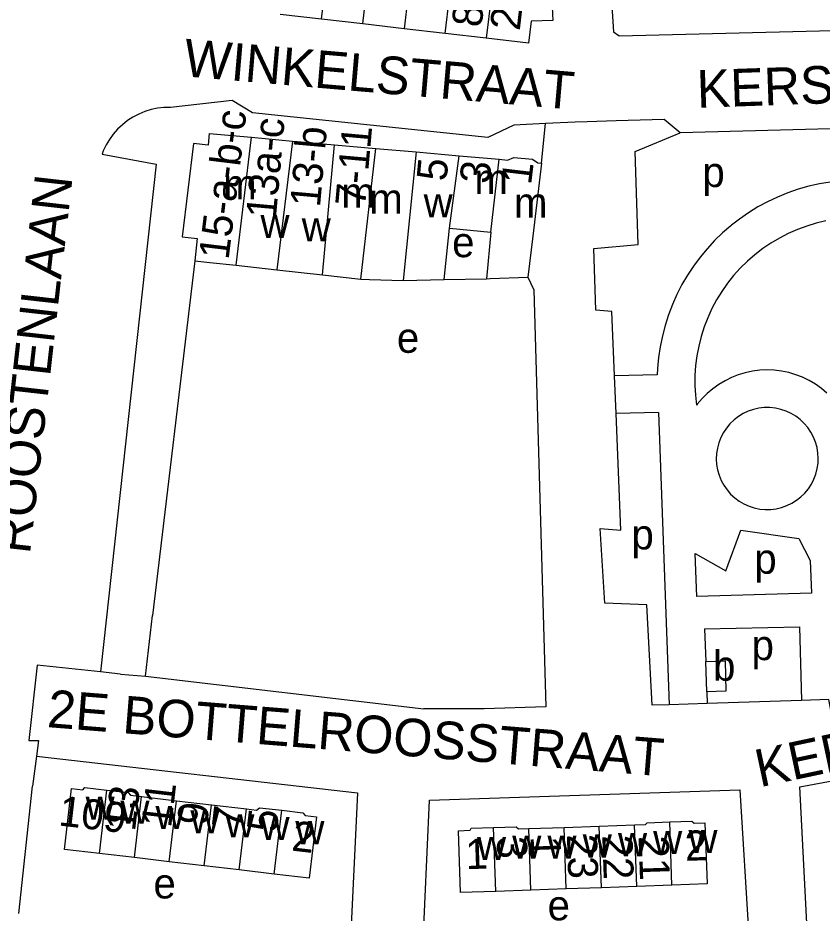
# Model space of a CAD drawing. Extents: x 161258 to 163262, y 380749 to 382054.
# Drawn here: x 162296.6 to 162403.5, y 381098.8 to 381217.9 of the extents above; entities that cross this region are included whole.
import ezdxf

# ---------------------------------------------------------------- set-up
doc = ezdxf.new("R2010")
doc.units = 0
for name, color, linetype in [('BLT_Basislijn', 7, 'Continuous'), ('BLT_Bebouwing', 7, 'Continuous'), ('BLT_Centroide', 7, 'Continuous'), ('BLT_Huisnummer', 7, 'Continuous'), ('BLT_Huisnummer_ tussenligend', 7, 'Continuous'), ('BLT_Huisnummer_reeks', 7, 'Continuous'), ('BLT_Onderverdeling_panden', 7, 'Continuous'), ('BLT_Straatnaam', 7, 'Continuous')]:
    doc.layers.add(name, color=color, linetype=linetype)

msp = doc.modelspace()

# ---------------------------------------------------------------- linework, layer by layer
at = {"layer": 'BLT_Basislijn'}
for p, q in [((162366.19, 381198.54), (162366.7, 381203.81)), ((162370.66, 381204.02), (162366.7, 381203.81)), ((162372.26, 381204.06), (162370.66, 381204.02)), ((162376.11, 381204.18), (162372.26, 381204.06)), ((162320.09, 381185.59), (162314.49, 381138.41)), ((162364.37, 381183.4), (162365.15, 381181.7)), ((162353.23, 381183.07), (162358.86, 381183.18)), ((162381.58, 381170.42), (162375.9, 381170.28)), ((162376.1, 381165.29), (162375.9, 381170.28)), ((162381.72, 381165.42), (162376.1, 381165.29)), ((162381.72, 381165.42), (162383.15, 381126.55)), ((162387.87, 381136.66), (162400.46, 381136.91)), ((162400.46, 381136.91), (162400.75, 381127.13)), ((162387.87, 381136.66), (162388.05, 381132.29)), ((162310.25, 381130.62), (162307.57, 381130.9)), ((162310.25, 381130.62), (162313.54, 381130.34)), ((162313.54, 381130.34), (162350.53, 381125.99)), ((162388.17, 381128.28), (162388.23, 381126.72)), ((162388.23, 381126.72), (162383.15, 381126.55)), ((162400.75, 381127.13), (162388.23, 381126.72)), ((162358.57, 381126.01), (162350.53, 381125.99)), ((162299.06, 381119.72), (162298.55, 381115.72)), ((162296.7, 381098.81), (162298.55, 381115.72))]:
    msp.add_line(p, q, dxfattribs=at)
for points in [[(162377.35, 381241.55), (162374.93, 381229.15), (162375.77, 381216.02), (162376.51, 381215.48), (162459.91, 381217.55), (162459.91, 381232.85), (162455.78, 381247.6)], [(162316.87, 381205.96), (162316.01, 381205.95), (162315.14, 381205.85), (162314.29, 381205.67), (162313.46, 381205.42), (162312.66, 381205.09), (162311.89, 381204.68), (162311.16, 381204.21), (162310.48, 381203.67), (162309.84, 381203.08), (162309.27, 381202.42), (162308.76, 381201.72), (162308.32, 381200.98), (162307.94, 381200.19), (162307.79, 381199.77)], [(162366.7, 381203.81), (162362.52, 381203.6), (162359.06, 381201.96), (162327.78, 381205.24), (162325.06, 381206.87), (162316.87, 381205.96)], [(162384.61, 381202.59), (162382.49, 381204.36), (162376.11, 381204.18)], [(162375.9, 381170.28), (162375.55, 381178.83), (162373.42, 381179.01), (162373.14, 381187.21), (162379.05, 381187.72), (162378.65, 381200.09), (162384.61, 381202.59)], [(162412.95, 381203.32), (162384.61, 381202.59)], [(162307.79, 381199.77), (162314.96, 381198.41), (162307.57, 381130.9)], [(162404.58, 381196.05), (162403.14, 381195.8), (162401.71, 381195.48), (162400.31, 381195.08), (162398.92, 381194.6), (162397.57, 381194.05), (162396.22, 381193.42)], [(162396.22, 381193.42), (162394.96, 381192.73), (162393.71, 381191.96), (162392.51, 381191.13), (162391.44, 381190.3)], [(162403.98, 381190.87), (162402.7, 381190.57), (162401.44, 381190.19), (162400.2, 381189.73), (162398.99, 381189.2), (162397.82, 381188.6), (162396.68, 381187.93), (162395.59, 381187.19), (162394.54, 381186.38), (162393.55, 381185.52), (162392.61, 381184.59), (162391.72, 381183.61), (162390.9, 381182.58), (162390.14, 381181.5), (162389.45, 381180.38), (162388.83, 381179.21), (162388.28, 381178.01), (162387.81, 381176.78), (162387.4, 381175.52), (162387.08, 381174.24), (162386.84, 381172.95), (162386.67, 381171.64), (162386.58, 381170.32), (162386.58, 381169), (162386.65, 381167.69), (162386.8, 381166.38)], [(162391.44, 381190.3), (162391.35, 381190.23), (162390.25, 381189.28), (162389.2, 381188.26), (162388.2, 381187.18), (162387.27, 381186.06), (162386.4, 381184.88), (162385.59, 381183.66), (162384.85, 381182.4), (162384.19, 381181.09), (162383.59, 381179.76), (162383.07, 381178.39), (162382.63, 381176.99), (162382.26, 381175.58), (162381.97, 381174.15), (162381.75, 381172.7), (162381.62, 381171.24), (162381.58, 381170.42)], [(162365.15, 381181.7), (162366.78, 381126.27), (162358.57, 381126.01)], [(162404.13, 381167.99), (162403.39, 381168.61), (162402.59, 381169.17), (162401.76, 381169.66), (162400.88, 381170.09), (162399.98, 381170.43), (162399.05, 381170.71), (162398.1, 381170.9), (162397.13, 381171.02), (162396.16, 381171.06), (162395.19, 381171.02), (162394.23, 381170.89), (162393.28, 381170.69), (162392.35, 381170.41), (162391.45, 381170.06), (162390.58, 381169.63), (162389.74, 381169.13), (162388.96, 381168.57), (162388.21, 381167.94), (162387.53, 381167.25), (162386.9, 381166.51), (162386.8, 381166.38)], [(162402.98, 381159.28), (162402.94, 381160.01), (162402.82, 381160.74), (162402.62, 381161.45), (162402.35, 381162.13), (162402, 381162.78), (162401.59, 381163.39), (162401.11, 381163.95), (162400.58, 381164.46), (162399.99, 381164.9), (162399.36, 381165.28), (162398.69, 381165.59), (162397.99, 381165.82), (162397.27, 381165.97), (162396.54, 381166.05), (162395.8, 381166.05), (162395.07, 381165.96), (162394.35, 381165.8), (162393.65, 381165.56), (162392.99, 381165.25), (162392.36, 381164.87), (162391.78, 381164.42), (162391.24, 381163.91), (162390.77, 381163.34), (162390.36, 381162.73), (162390.02, 381162.08), (162389.76, 381161.39), (162389.57, 381160.68), (162389.45, 381159.95), (162389.42, 381159.22), (162389.47, 381158.48), (162389.59, 381157.76), (162389.8, 381157.05), (162390.08, 381156.37), (162390.43, 381155.72), (162390.85, 381155.12), (162391.33, 381154.56), (162391.87, 381154.06), (162392.46, 381153.62), (162393.1, 381153.25), (162393.77, 381152.95), (162394.47, 381152.72), (162395.19, 381152.57), (162395.92, 381152.5), (162396.66, 381152.51), (162397.39, 381152.6), (162398.11, 381152.77), (162398.8, 381153.02), (162399.46, 381153.34), (162400.09, 381153.73), (162400.67, 381154.18), (162401.19, 381154.69), (162401.66, 381155.26), (162402.07, 381155.88), (162402.4, 381156.54), (162402.66, 381157.22), (162402.84, 381157.94), (162402.95, 381158.67), (162402.98, 381159.28)], [(162383.15, 381126.55), (162380.89, 381126.47), (162380.19, 381139.82), (162374.6, 381140.03), (162373.99, 381149.99), (162376.72, 381149.75), (162376.1, 381165.29)], [(162313.54, 381130.34), (162314.49, 381138.41)], [(162307.57, 381130.9), (162299.14, 381131.8), (162298.05, 381121.8), (162299.32, 381121.8), (162299.06, 381119.72)], [(162405.85, 381124.13), (162405.01, 381123.96), (162404.36, 381127.24), (162400.75, 381127.13)], [(162401.58, 381094.88), (162400.52, 381115.65), (162445.14, 381123.93), (162447.27, 381105.8), (162447.33, 381105.24)], [(162299.06, 381119.72), (162341.74, 381114.83), (162340.75, 381094.42), (162338.71, 381094.51)], [(162352.63, 381092.9), (162350.38, 381093.13), (162351.31, 381113.86), (162392.57, 381115.24), (162393.75, 381095.73)]]:
    msp.add_lwpolyline(points, dxfattribs=at)
msp.add_lwpolyline([(162392.7, 381149.75), (162400.4, 381148.67), (162401.92, 381145.71), (162402.08, 381141.36), (162386.82, 381140.96), (162386.61, 381146.65), (162390.68, 381144.37)], close=True, dxfattribs=at)
at = {"layer": 'BLT_Bebouwing'}
for p, q in [((162336.94, 381217.71), (162331.45, 381218.34)), ((162342.43, 381217.07), (162336.94, 381217.71)), ((162347.92, 381216.43), (162342.43, 381217.07)), ((162353.39, 381215.8), (162347.92, 381216.43)), ((162358.85, 381215.16), (162353.39, 381215.8)), ((162322.02, 381202.49), (162327.66, 381201.99)), ((162327.66, 381201.99), (162333.09, 381201.5)), ((162333.09, 381201.5), (162338.68, 381201.01)), ((162338.68, 381201.01), (162344.19, 381200.52)), ((162344.19, 381200.52), (162349.52, 381200.05)), ((162349.52, 381200.05), (162355.23, 381199.54)), ((162355.23, 381199.54), (162360.56, 381199.07)), ((162366.19, 381198.54), (162365.03, 381188.86)), ((162353.23, 381183.07), (162353.98, 381189.9)), ((162353.98, 381189.9), (162359.45, 381189.39)), ((162359.45, 381189.39), (162358.86, 381183.18)), ((162365.03, 381188.86), (162364.37, 381183.4)), ((162325.59, 381184.98), (162331.01, 381184.37)), ((162331.01, 381184.37), (162337.08, 381183.69)), ((162337.08, 381183.69), (162342.17, 381183.12)), ((162342.17, 381183.12), (162343.33, 381183.09)), ((162343.33, 381183.09), (162347.79, 381182.96)), ((162388.17, 381128.28), (162388.05, 381132.29)), ((162313.02, 381114.34), (162317.67, 381113.79)), ((162317.67, 381113.79), (162322.32, 381113.24)), ((162322.32, 381113.24), (162326.97, 381112.7)), ((162364.51, 381110.08), (162369.19, 381110.24)), ((162369.19, 381110.24), (162373.87, 381110.41)), ((162373.87, 381110.41), (162378.55, 381110.57)), ((162312.07, 381106.23), (162307.42, 381106.77)), ((162316.72, 381105.68), (162312.07, 381106.23)), ((162321.37, 381105.14), (162316.72, 381105.68)), ((162326.02, 381104.59), (162321.37, 381105.14)), ((162330.66, 381104.04), (162326.02, 381104.59)), ((162378.84, 381102.39), (162374.16, 381102.22)), ((162383.52, 381102.55), (162378.84, 381102.39)), ((162364.79, 381101.89), (162360.11, 381101.73)), ((162369.48, 381102.06), (162364.79, 381101.89)), ((162374.16, 381102.22), (162369.48, 381102.06))]:
    msp.add_line(p, q, dxfattribs=at)
for points in [[(162362.98, 381230.64), (162366.29, 381230.2), (162365.96, 381227.35), (162367.22, 381227.34), (162367.68, 381217.54), (162364.8, 381217.44), (162364.47, 381214.53), (162358.85, 381215.16)], [(162322.02, 381202.49), (162321.87, 381200.93), (162319.95, 381201.17), (162318.42, 381188.76), (162320.43, 381188.53), (162320.09, 381185.59)], [(162360.56, 381199.07), (162361.69, 381198.97), (162362.49, 381199.33), (162364.99, 381199.09), (162365.71, 381198.59), (162366.19, 381198.54)], [(162320.09, 381185.59), (162322.1, 381185.36)], [(162322.1, 381185.36), (162325.59, 381184.98)], [(162358.86, 381183.18), (162359.38, 381183.2), (162364.37, 381183.4)], [(162347.79, 381182.96), (162353.23, 381183.07)], [(162388.05, 381132.29), (162390.58, 381132.37), (162390.7, 381128.36), (162388.17, 381128.28)], [(162307.42, 381106.77), (162302.77, 381107.32), (162303.72, 381115.42), (162305.23, 381115.24), (162305.47, 381115.56), (162308.41, 381115.21)], [(162308.41, 381115.21), (162311.27, 381114.88), (162311.57, 381114.51), (162313.02, 381114.34)], [(162326.97, 381112.7), (162328.31, 381112.54), (162328.71, 381112.86), (162331.66, 381112.51)], [(162331.66, 381112.51), (162334.47, 381112.18), (162334.77, 381111.8), (162336.27, 381111.63), (162335.31, 381103.5), (162330.66, 381104.04)], [(162378.55, 381110.57), (162380, 381110.62), (162380.23, 381110.86), (162383.23, 381110.97)], [(162383.23, 381110.97), (162386.18, 381111.07), (162386.47, 381110.81), (162387.91, 381110.86), (162388.2, 381102.72), (162383.52, 381102.55)], [(162360.11, 381101.73), (162355.43, 381101.57), (162355.14, 381109.79), (162356.72, 381109.85), (162356.86, 381110.12), (162359.81, 381110.22)], [(162359.81, 381110.22), (162362.8, 381110.33), (162363.11, 381110.03), (162364.51, 381110.08)]]:
    msp.add_lwpolyline(points, dxfattribs=at)
at = {"layer": 'BLT_Onderverdeling_panden'}
for p, q in [((162336.94, 381217.71), (162338.86, 381233.87)), ((162349.78, 381232.42), (162347.92, 381216.43)), ((162353.39, 381215.8), (162355.23, 381231.69)), ((162360.68, 381230.95), (162358.85, 381215.16)), ((162342.43, 381217.07), (162343.9, 381229.55)), ((162325.59, 381184.98), (162327.66, 381201.99)), ((162333.09, 381201.5), (162331.01, 381184.37)), ((162337.08, 381183.69), (162338.68, 381201.01)), ((162342.17, 381183.12), (162344.19, 381200.52)), ((162349.52, 381200.05), (162347.79, 381182.96)), ((162353.98, 381189.9), (162355.23, 381199.54)), ((162359.45, 381189.39), (162360.56, 381199.07)), ((162307.42, 381106.77), (162308.41, 381115.21)), ((162312.07, 381106.23), (162313.02, 381114.34)), ((162316.72, 381105.68), (162317.67, 381113.79)), ((162321.37, 381105.14), (162322.32, 381113.24)), ((162326.02, 381104.59), (162326.97, 381112.7)), ((162330.66, 381104.04), (162331.66, 381112.51)), ((162383.52, 381102.55), (162383.23, 381110.97)), ((162360.11, 381101.73), (162359.81, 381110.22)), ((162364.79, 381101.89), (162364.51, 381110.08)), ((162369.48, 381102.06), (162369.19, 381110.24)), ((162374.16, 381102.22), (162373.87, 381110.41)), ((162378.84, 381102.39), (162378.55, 381110.57))]:
    msp.add_line(p, q, dxfattribs=at)

# ---------------------------------------------------------------- texts
at = {"layer": 'BLT_Centroide'}
for s, p in [('m', (162357.27, 381194.47)), ('p', (162387.57, 381195.38)), ('m', (162323.88, 381193.73)), ('m', (162339.58, 381192.64)), ('m', (162343.3, 381191.84)), ('w', (162350.52, 381191.36)), ('m', (162362.53, 381191.31)), ('w', (162328.83, 381188.6)), ('w', (162334.32, 381188.15)), ('e', (162354.31, 381186.05)), ('e', (162346.97, 381173.34)), ('p', (162378.14, 381147.2)), ('p', (162394.47, 381143.97)), ('p', (162394.11, 381132.48)), ('b', (162388.99, 381129.74)), ('w', (162305.59, 381111.27)), ('w', (162310.22, 381110.72)), ('w', (162314.88, 381110.02)), ('w', (162319.52, 381109.45)), ('w', (162324.17, 381108.92)), ('w', (162328.84, 381108.55)), ('w', (162333.47, 381108)), ('w', (162376.36, 381106.41)), ('w', (162381.03, 381106.69)), ('w', (162385.72, 381106.84)), ('w', (162357.62, 381105.91)), ('w', (162362.3, 381106.06)), ('w', (162366.98, 381106.06)), ('w', (162371.67, 381106.23)), ('e', (162314.61, 381100.79)), ('e', (162367, 381097.88))]:
    msp.add_text(s, height=4, dxfattribs=at).set_placement(p)
at = {"layer": 'BLT_Huisnummer'}
for s, rotation, p in [('7-11', 84.9309, (162342.74, 381192.71)), ('3', 84.5918, (162359.28, 381195.72)), ('1', 83.1616, (162364.8, 381195.58)), ('13', 83.3094, (162312.15, 381109.62)), ('109', 353.3086, (162301.89, 381110.51)), ('9', 83.3094, (162321.71, 381110.38)), ('5', 83.3118, (162330.97, 381109.48)), ('2', 353.3086, (162332.87, 381107.17)), ('2', 2.0099, (162385.3, 381105.78)), ('1', 2.0099, (162356.15, 381104.67)), ('3', 272.0116, (162360.24, 381108.99)), ('1', 272.0103, (162364.71, 381109.03)), ('23', 272.0103, (162369.55, 381109.29)), ('22', 272.0089, (162374.26, 381109.18)), ('21', 272.0089, (162379.08, 381109.07))]:
    msp.add_text(s, height=4, rotation=rotation, dxfattribs=at).set_placement(p)
at = {"layer": 'BLT_Huisnummer_ tussenligend'}
for s, p in [('11', (162316.95, 381110.11)), ('7', (162326.33, 381109.9))]:
    msp.add_text(s, height=4, rotation=83.3118, dxfattribs=at).set_placement(p)
at = {"layer": 'BLT_Huisnummer_reeks'}
for s, rotation, p in [('8b-d', 83.3743, (162358.2, 381216.51)), ('2-d', 83.3743, (162363.29, 381216.08)), ('15-a-b-c', 83.0317, (162324.59, 381185.63)), ('13a-c', 84.9309, (162330.88, 381191.09)), ('13-b', 84.9309, (162336.74, 381192.62)), ('5', 84.5918, (162353.55, 381196.07))]:
    msp.add_text(s, height=4, rotation=rotation, dxfattribs=at).set_placement(p)
at = {"layer": 'BLT_Straatnaam'}
for s, height, rotation, p in [('WINKELSTRAAT', 5, 355.0921, (162318.5, 381210.12)), ('KERSTROOSPLEIN', 4.9999, 1.9884, (162386.91, 381205.91)), ('ROOSTENLAAN', 5, 83.5487, (162298.19, 381146.48)), ('KERSTROOSPLEIN', 4.9999, 12.0154, (162395.2, 381115.56)), ('2E BOTTELROOSSTRAAT', 5, 355.4202, (162300.39, 381123.58))]:
    msp.add_text(s, height=height, rotation=rotation, dxfattribs=at).set_placement(p)

doc.saveas('drawing.dxf')
